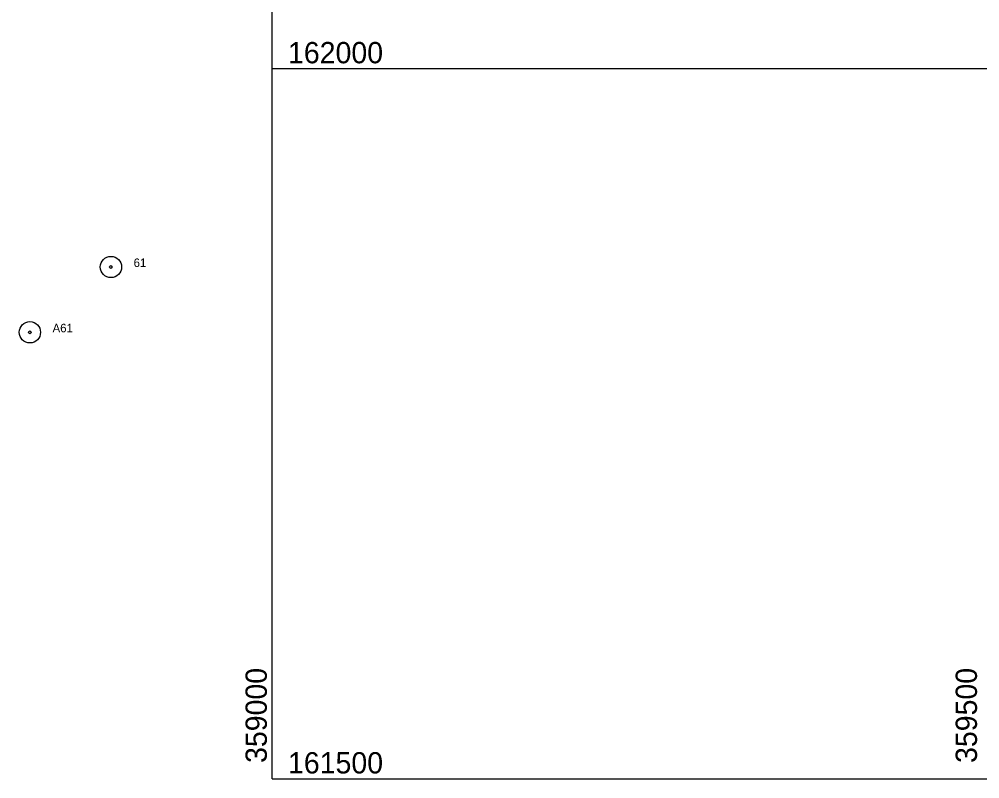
# Model space of a CAD drawing. Extents: x 353423 to 364002, y 127000 to 201942.
# Drawn here: x 358822 to 359498, y 161500 to 162035 of the extents above; entities that cross this region are included whole.
import ezdxf

# ---------------------------------------------------------------- set-up
doc = ezdxf.new("R2010")
doc.units = 0
doc.layers.add('E_LAND_TreeLine', color=7, linetype='Continuous')
doc.layers.add('E_RDWY_AsphConc', color=7, linetype='Continuous')

msp = doc.modelspace()

# ---------------------------------------------------------------- linework, layer by layer
at = {"layer": 'E_LAND_TreeLine'}
for p, q in [((359000, 161500), (359000, 164000)), ((359000, 162000), (360500, 162000)), ((359000, 161500), (360500, 161500))]:
    msp.add_line(p, q, dxfattribs=at)
at = {"layer": 'E_RDWY_AsphConc'}
for centre, radius in [((358886.45, 161860.33), 7.5), ((358886.45, 161860.33), 7.5), ((358886.45, 161860.33), 0.96), ((358886.45, 161860.33), 0.96), ((358829.39, 161814.35), 7.5), ((358829.39, 161814.35), 7.5), ((358829.39, 161814.35), 0.96), ((358829.39, 161814.35), 0.96)]:
    msp.add_circle(centre, radius, dxfattribs=at)

# ---------------------------------------------------------------- texts
at = {"layer": 'E_LAND_TreeLine'}
for s, p in [('  162000  ', (359000, 162003.75)), ('  161500  ', (359000, 161503.75))]:
    msp.add_text(s, height=15, dxfattribs=at).set_placement(p)
for s, p in [('  359000  ', (358996.25, 161500)), ('  359500  ', (359496.25, 161500))]:
    msp.add_text(s, height=15, rotation=90, dxfattribs=at).set_placement(p)
at = {"layer": 'E_RDWY_AsphConc'}
for s, p in [('61', (358902.45, 161860.33)), ('61', (358902.45, 161860.33)), ('A61', (358845.39, 161814.35)), ('A61', (358845.39, 161814.35))]:
    msp.add_text(s, height=6, dxfattribs=at).set_placement(p)

doc.saveas('drawing.dxf')
